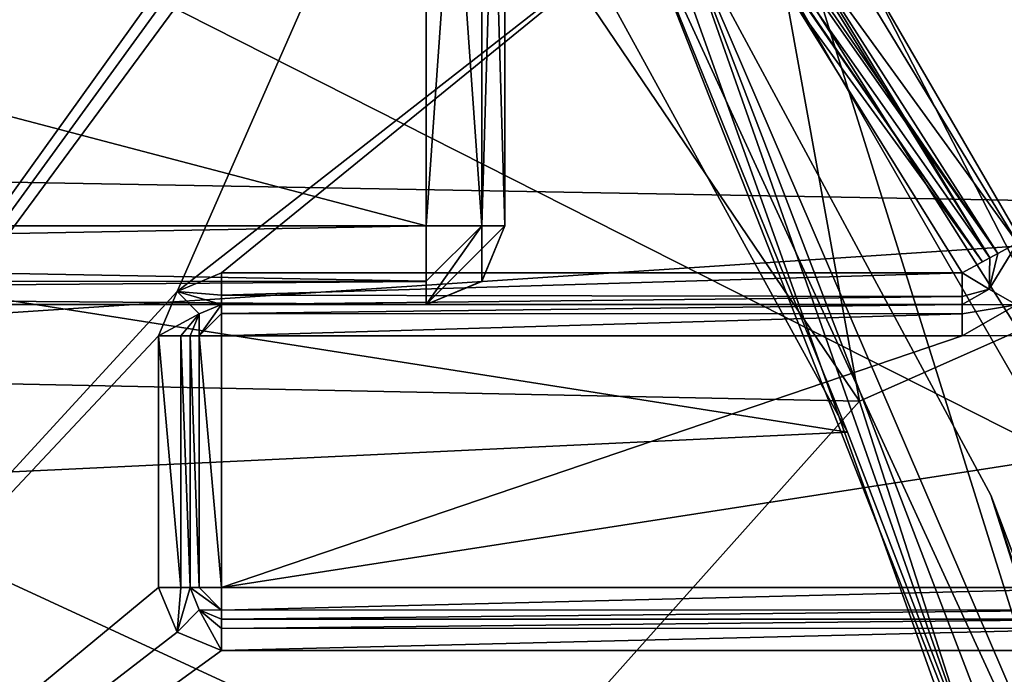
# Model space of a CAD drawing. Extents: x -200 to 200, y -832 to 754.
# Tile 533 of 656: x -96.54 to -93.41, y 665.57 to 667.66. Entities that reach past the tile are written whole.
import ezdxf

# ---------------------------------------------------------------- set-up
doc = ezdxf.new("R2010")
doc.units = 0
doc.header["$LTSCALE"] = 74.25
for name, color, linetype in [('1707', 7, 'CONTINUOUS'), ('1712', 7, 'CONTINUOUS'), ('1714', 7, 'CONTINUOUS'), ('1716', 7, 'CONTINUOUS'), ('3494', 7, 'CONTINUOUS'), ('3497', 7, 'CONTINUOUS'), ('3499', 7, 'CONTINUOUS'), ('3501', 7, 'CONTINUOUS'), ('3508', 7, 'CONTINUOUS'), ('3509', 7, 'CONTINUOUS'), ('3513', 7, 'CONTINUOUS'), ('3514', 7, 'CONTINUOUS'), ('3516', 7, 'CONTINUOUS'), ('3527', 7, 'CONTINUOUS'), ('3543', 7, 'CONTINUOUS'), ('3618', 7, 'CONTINUOUS'), ('3619', 7, 'CONTINUOUS'), ('3623', 7, 'CONTINUOUS'), ('3665', 7, 'CONTINUOUS'), ('3666', 7, 'CONTINUOUS'), ('3667', 7, 'CONTINUOUS'), ('3668', 7, 'CONTINUOUS'), ('3669', 7, 'CONTINUOUS'), ('3670', 7, 'CONTINUOUS'), ('3671', 7, 'CONTINUOUS'), ('3694', 7, 'CONTINUOUS'), ('3695', 7, 'CONTINUOUS'), ('3696', 7, 'CONTINUOUS'), ('3697', 7, 'CONTINUOUS'), ('3698', 7, 'CONTINUOUS'), ('3699', 7, 'CONTINUOUS'), ('3700', 7, 'CONTINUOUS'), ('4248', 7, 'CONTINUOUS'), ('4254', 7, 'CONTINUOUS'), ('4257', 7, 'CONTINUOUS'), ('4309', 7, 'CONTINUOUS'), ('4321', 7, 'CONTINUOUS'), ('4516', 7, 'CONTINUOUS'), ('4519', 7, 'CONTINUOUS'), ('4567', 7, 'CONTINUOUS'), ('4570', 7, 'CONTINUOUS'), ('4571', 7, 'CONTINUOUS'), ('4572', 7, 'CONTINUOUS'), ('4581', 7, 'CONTINUOUS'), ('4582', 7, 'CONTINUOUS'), ('4593', 7, 'CONTINUOUS'), ('4594', 7, 'CONTINUOUS'), ('4595', 7, 'CONTINUOUS'), ('4596', 7, 'CONTINUOUS'), ('4597', 7, 'CONTINUOUS'), ('833', 7, 'CONTINUOUS'), ('835', 7, 'CONTINUOUS'), ('845', 7, 'CONTINUOUS'), ('851', 7, 'CONTINUOUS')]:
    doc.layers.add(name, color=color, linetype=linetype)

msp = doc.modelspace()

# ---------------------------------------------------------------- linework, layer by layer
at = {"layer": '1707', "color": 7, "linetype": 'CONTINUOUS'}
for points in [[(-98.1988, 666.6168, 64.65), (-96.4, 663.5, 64.65), (-98.25, 666.5311, 64.75), (-98.1988, 666.6168, 64.65)], [(-98.25, 666.5311, 64.75), (-96.4, 663.5, 64.65), (-96.4707, 663.5, 64.6793), (-98.25, 666.5311, 64.75)], [(-96.5, 663.5, 64.75), (-98.25, 666.5311, 64.75), (-96.4707, 663.5, 64.6793), (-96.5, 663.5, 64.75)]]:
    msp.add_3dface(points, dxfattribs=at)
at = {"layer": '1712', "color": 7, "linetype": 'CONTINUOUS'}
for points in [[(-96.5824, 670.4442, 68.45), (-98.2505, 666.5312, 68.45), (-93.874, 666.4426, 68.45), (-96.5824, 670.4442, 68.45)], [(-98.2505, 666.5312, 68.45), (-96.5, 663.5, 68.45), (-93.874, 666.4426, 68.45), (-98.2505, 666.5312, 68.45)], [(-93.874, 666.4426, 68.45), (-96.5, 663.5, 68.45), (-92.6189, 662.529, 68.45), (-93.874, 666.4426, 68.45)]]:
    msp.add_3dface(points, dxfattribs=at)
at = {"layer": '1714', "color": 7, "linetype": 'CONTINUOUS'}
msp.add_3dface([(-91.636, 667.4333, 68.55), (-90.6724, 670.8539, 68.65), (-94.9236, 672.2437, 68.55), (-91.636, 667.4333, 68.55)], dxfattribs=at)
at = {"layer": '1716', "color": 7, "linetype": 'CONTINUOUS'}
for points in [[(-96.5824, 670.4442, 68.45), (-93.874, 666.4426, 68.45), (-94.9236, 672.2437, 68.55), (-96.5824, 670.4442, 68.45)], [(-93.874, 666.4426, 68.45), (-91.636, 667.4333, 68.55), (-94.9236, 672.2437, 68.55), (-93.874, 666.4426, 68.45)], [(-93.874, 666.4426, 68.45), (-92.6189, 662.529, 68.45), (-91.636, 667.4333, 68.55), (-93.874, 666.4426, 68.45)]]:
    msp.add_3dface(points, dxfattribs=at)
at = {"layer": '3494', "color": 7, "linetype": 'CONTINUOUS'}
for points in [[(-94.0268, 668.0252, 58.15), (-93.3722, 666.9462, 58.15), (-92.7065, 670.0031, 58.15), (-94.0268, 668.0252, 58.15)], [(-93.3754, 666.7484, 58.15), (-93.5475, 666.65, 58.15), (-90.7257, 666.6546, 58.15), (-93.3754, 666.7484, 58.15)], [(-95.9, 665.85, 58.15), (-93.0148, 665.85, 58.15), (-90.7257, 666.6546, 58.15), (-95.9, 665.85, 58.15)], [(-93.5475, 666.65, 58.15), (-95.9, 665.85, 58.15), (-90.7257, 666.6546, 58.15), (-93.5475, 666.65, 58.15)], [(-95.9, 666.65, 58.15), (-95.9, 665.85, 58.15), (-93.5475, 666.65, 58.15), (-95.9, 666.65, 58.15)]]:
    msp.add_3dface(points, dxfattribs=at)
at = {"layer": '3497', "color": 7, "linetype": 'CONTINUOUS'}
for points in [[(-95.0984, 669.15, 11.15), (-99.45, 663.0779, 11.15), (-95.0827, 669.094, 11.15), (-95.0984, 669.15, 11.15)], [(-99.45, 669.15, 11.15), (-99.45, 663.0779, 11.15), (-95.0984, 669.15, 11.15), (-99.45, 669.15, 11.15)], [(-95.0827, 669.094, 11.15), (-99.45, 663.0779, 11.15), (-95.0514, 669.0445, 11.15), (-95.0827, 669.094, 11.15)], [(-95.0514, 669.0445, 11.15), (-99.45, 663.0779, 11.15), (-96.0415, 666.7914, 11.15), (-95.0514, 669.0445, 11.15)], [(-94.3369, 668.1239, 11.15), (-95.0514, 669.0445, 11.15), (-96.0415, 666.7914, 11.15), (-94.3369, 668.1239, 11.15)], [(-95.9, 666.85, 11.15), (-94.3369, 668.1239, 11.15), (-96.0415, 666.7914, 11.15), (-95.9, 666.85, 11.15)], [(-93.5475, 666.85, 11.15), (-94.3369, 668.1239, 11.15), (-95.9, 666.85, 11.15), (-93.5475, 666.85, 11.15)], [(-96.0415, 666.7914, 11.15), (-99.45, 663.0779, 11.15), (-96.1, 666.65, 11.15), (-96.0415, 666.7914, 11.15)], [(-96.1, 666.65, 11.15), (-99.45, 663.0779, 11.15), (-96.1, 665.85, 11.15), (-96.1, 666.65, 11.15)], [(-96.1, 665.85, 11.15), (-99.45, 663.0779, 11.15), (-96.0415, 665.7086, 11.15), (-96.1, 665.85, 11.15)], [(-96.0415, 665.7086, 11.15), (-99.45, 663.0779, 11.15), (-95.9, 665.65, 11.15), (-96.0415, 665.7086, 11.15)], [(-91.6898, 661.6404, 11.15), (-93.0148, 665.65, 11.15), (-99.45, 663.0779, 11.15), (-91.6898, 661.6404, 11.15)], [(-99.45, 663.0779, 11.15), (-93.0148, 665.65, 11.15), (-95.9, 665.65, 11.15), (-99.45, 663.0779, 11.15)]]:
    msp.add_3dface(points, dxfattribs=at)
at = {"layer": '3499', "color": 7, "linetype": 'CONTINUOUS'}
for points in [[(-95.9, 665.75, 11.25), (-93.0148, 665.75, 58.05), (-95.9, 665.75, 58.05), (-95.9, 665.75, 11.25)], [(-93.0148, 665.75, 11.25), (-93.0148, 665.75, 58.05), (-95.9, 665.75, 11.25), (-93.0148, 665.75, 11.25)]]:
    msp.add_3dface(points, dxfattribs=at)
at = {"layer": '3501', "color": 7, "linetype": 'CONTINUOUS'}
for points in [[(-94.255, 668.1813, 11.25), (-93.4599, 666.8981, 11.25), (-94.1099, 667.9695, 58.05), (-94.255, 668.1813, 11.25)], [(-93.4599, 666.8981, 11.25), (-93.4599, 666.8981, 58.05), (-94.1099, 667.9695, 58.05), (-93.4599, 666.8981, 11.25)]]:
    msp.add_3dface(points, dxfattribs=at)
at = {"layer": '3508', "color": 7, "linetype": 'CONTINUOUS'}
for points in [[(-96, 665.85, 11.25), (-96, 665.85, 58.05), (-96, 666.65, 11.25), (-96, 665.85, 11.25)], [(-96, 666.65, 11.25), (-96, 665.85, 58.05), (-96, 666.65, 58.05), (-96, 666.65, 11.25)]]:
    msp.add_3dface(points, dxfattribs=at)
at = {"layer": '3509', "color": 7, "linetype": 'CONTINUOUS'}
for points in [[(-93.5475, 666.75, 11.25), (-95.9, 666.75, 58.05), (-93.5475, 666.75, 58.05), (-93.5475, 666.75, 11.25)], [(-95.9, 666.75, 11.25), (-95.9, 666.75, 58.05), (-93.5475, 666.75, 11.25), (-95.9, 666.75, 11.25)]]:
    msp.add_3dface(points, dxfattribs=at)
at = {"layer": '3513', "color": 7, "linetype": 'CONTINUOUS'}
for points in [[(-106.348, 665.7526, 2.7288), (-105.1213, 668.1075, 5.8196), (-93.912, 666.3442, 3.5946), (-106.348, 665.7526, 2.7288)], [(-93.912, 666.3442, 3.5946), (-105.1213, 668.1075, 5.8196), (-94.8786, 668.1075, 5.8196), (-93.912, 666.3442, 3.5946)], [(-93.0674, 664.1425, -0.0732), (-106.348, 665.7526, 2.7288), (-93.912, 666.3442, 3.5946), (-93.0674, 664.1425, -0.0732)], [(-106.9326, 664.1425, -0.0732), (-106.348, 665.7526, 2.7288), (-93.0674, 664.1425, -0.0732), (-106.9326, 664.1425, -0.0732)]]:
    msp.add_3dface(points, dxfattribs=at)
at = {"layer": '3514', "color": 7, "linetype": 'CONTINUOUS'}
for points in [[(-92.2564, 668.6565, 6.65), (-89.0969, 658.5614, 6.65), (-94.2916, 668.6565, 6.65), (-92.2564, 668.6565, 6.65)], [(-94.2916, 668.6565, 6.65), (-89.0969, 658.5614, 6.65), (-91.0793, 658.3875, 6.65), (-94.2916, 668.6565, 6.65)]]:
    msp.add_3dface(points, dxfattribs=at)
at = {"layer": '3516', "color": 7, "linetype": 'CONTINUOUS'}
for points in [[(-94.4571, 668.0009, 6.15), (-92.0401, 661.687, 6.15), (-93.4569, 666.1438, 3.8845), (-94.4571, 668.0009, 6.15)], [(-93.4569, 666.1438, 3.8845), (-92.0401, 661.687, 6.15), (-92.5895, 663.8423, 0.15), (-93.4569, 666.1438, 3.8845)]]:
    msp.add_3dface(points, dxfattribs=at)
at = {"layer": '3527', "color": 7, "linetype": 'CONTINUOUS'}
for points in [[(-94.2916, 668.6565, 6.65), (-91.0793, 658.3875, 6.65), (-94.6344, 668.3432, 6.3463), (-94.2916, 668.6565, 6.65)], [(-91.0793, 658.3875, 6.65), (-94.4571, 668.0009, 6.15), (-94.6344, 668.3432, 6.3463), (-91.0793, 658.3875, 6.65)], [(-91.0793, 658.3875, 6.65), (-92.0401, 661.687, 6.15), (-94.4571, 668.0009, 6.15), (-91.0793, 658.3875, 6.65)]]:
    msp.add_3dface(points, dxfattribs=at)
at = {"layer": '3543', "color": 7, "linetype": 'CONTINUOUS'}
for points in [[(-93.912, 666.3442, 3.5946), (-94.8786, 668.1075, 5.8196), (-94.627, 668.1166, 5.9528), (-93.912, 666.3442, 3.5946)], [(-93.0674, 664.1425, -0.0732), (-93.912, 666.3442, 3.5946), (-94.627, 668.1166, 5.9528), (-93.0674, 664.1425, -0.0732)], [(-92.7669, 664.0692, 0.0095), (-93.0674, 664.1425, -0.0732), (-94.627, 668.1166, 5.9528), (-92.7669, 664.0692, 0.0095)], [(-94.4571, 668.0009, 6.15), (-92.7669, 664.0692, 0.0095), (-94.627, 668.1166, 5.9528), (-94.4571, 668.0009, 6.15)], [(-94.4571, 668.0009, 6.15), (-93.4569, 666.1438, 3.8845), (-92.7669, 664.0692, 0.0095), (-94.4571, 668.0009, 6.15)], [(-93.4569, 666.1438, 3.8845), (-92.5895, 663.8423, 0.15), (-92.7669, 664.0692, 0.0095), (-93.4569, 666.1438, 3.8845)]]:
    msp.add_3dface(points, dxfattribs=at)
at = {"layer": '3618', "color": 7, "linetype": 'CONTINUOUS'}
for points in [[(-96, 665.85, 58.05), (-95.9707, 665.7793, 11.25), (-95.9707, 665.7793, 58.05), (-96, 665.85, 58.05)], [(-96, 665.85, 58.05), (-96, 665.85, 11.25), (-95.9707, 665.7793, 11.25), (-96, 665.85, 58.05)], [(-95.9, 665.75, 11.25), (-95.9, 665.75, 58.05), (-95.9707, 665.7793, 58.05), (-95.9, 665.75, 11.25)], [(-95.9707, 665.7793, 11.25), (-95.9, 665.75, 11.25), (-95.9707, 665.7793, 58.05), (-95.9707, 665.7793, 11.25)]]:
    msp.add_3dface(points, dxfattribs=at)
at = {"layer": '3619', "color": 7, "linetype": 'CONTINUOUS'}
for points in [[(-95.9, 666.75, 58.05), (-95.9, 666.75, 11.25), (-95.9707, 666.7207, 11.25), (-95.9, 666.75, 58.05)], [(-95.9, 666.75, 58.05), (-95.9707, 666.7207, 11.25), (-95.9707, 666.7207, 58.05), (-95.9, 666.75, 58.05)], [(-95.9707, 666.7207, 11.25), (-96, 666.65, 11.25), (-95.9707, 666.7207, 58.05), (-95.9707, 666.7207, 11.25)], [(-96, 666.65, 11.25), (-96, 666.65, 58.05), (-95.9707, 666.7207, 58.05), (-96, 666.65, 11.25)]]:
    msp.add_3dface(points, dxfattribs=at)
at = {"layer": '3623', "color": 7, "linetype": 'CONTINUOUS'}
for points in [[(-93.4599, 666.8981, 58.05), (-93.4615, 666.7991, 11.25), (-93.4615, 666.7991, 58.05), (-93.4599, 666.8981, 58.05)], [(-93.4599, 666.8981, 58.05), (-93.4599, 666.8981, 11.25), (-93.4615, 666.7991, 11.25), (-93.4599, 666.8981, 58.05)], [(-93.5475, 666.75, 11.25), (-93.5475, 666.75, 58.05), (-93.4615, 666.7991, 58.05), (-93.5475, 666.75, 11.25)], [(-93.4615, 666.7991, 11.25), (-93.5475, 666.75, 11.25), (-93.4615, 666.7991, 58.05), (-93.4615, 666.7991, 11.25)]]:
    msp.add_3dface(points, dxfattribs=at)
at = {"layer": '3665', "color": 7, "linetype": 'CONTINUOUS'}
for points in [[(-93.0148, 665.75, 11.25), (-95.9, 665.75, 11.25), (-95.9, 665.7207, 11.1793), (-93.0148, 665.75, 11.25)], [(-93.0148, 665.7211, 11.1796), (-93.0148, 665.75, 11.25), (-95.9, 665.7207, 11.1793), (-93.0148, 665.7211, 11.1796)], [(-95.9, 665.65, 11.15), (-93.0148, 665.65, 11.15), (-93.0148, 665.7211, 11.1796), (-95.9, 665.65, 11.15)], [(-95.9, 665.65, 11.15), (-93.0148, 665.7211, 11.1796), (-95.9, 665.7207, 11.1793), (-95.9, 665.65, 11.15)]]:
    msp.add_3dface(points, dxfattribs=at)
at = {"layer": '3666', "color": 7, "linetype": 'CONTINUOUS'}
for points in [[(-96.1, 665.85, 11.15), (-96.0415, 665.7086, 11.15), (-96.0293, 665.85, 11.1793), (-96.1, 665.85, 11.15)], [(-96.0415, 665.7086, 11.15), (-96, 665.85, 11.25), (-96.0293, 665.85, 11.1793), (-96.0415, 665.7086, 11.15)], [(-96, 665.85, 11.25), (-96.0415, 665.7086, 11.15), (-95.9707, 665.7793, 11.25), (-96, 665.85, 11.25)], [(-96.0415, 665.7086, 11.15), (-95.9, 665.65, 11.15), (-95.9707, 665.7793, 11.25), (-96.0415, 665.7086, 11.15)], [(-95.9707, 665.7793, 11.25), (-95.9, 665.65, 11.15), (-95.9, 665.7207, 11.1793), (-95.9707, 665.7793, 11.25)], [(-95.9, 665.75, 11.25), (-95.9707, 665.7793, 11.25), (-95.9, 665.7207, 11.1793), (-95.9, 665.75, 11.25)]]:
    msp.add_3dface(points, dxfattribs=at)
at = {"layer": '3667', "color": 7, "linetype": 'CONTINUOUS'}
for points in [[(-96.1, 666.65, 11.15), (-96.1, 665.85, 11.15), (-96.0293, 665.85, 11.1793), (-96.1, 666.65, 11.15)], [(-96.1, 666.65, 11.15), (-96.0293, 665.85, 11.1793), (-96.0293, 666.65, 11.1793), (-96.1, 666.65, 11.15)], [(-96.0293, 665.85, 11.1793), (-96, 665.85, 11.25), (-96.0293, 666.65, 11.1793), (-96.0293, 665.85, 11.1793)], [(-96, 665.85, 11.25), (-96, 666.65, 11.25), (-96.0293, 666.65, 11.1793), (-96, 665.85, 11.25)]]:
    msp.add_3dface(points, dxfattribs=at)
at = {"layer": '3668', "color": 7, "linetype": 'CONTINUOUS'}
for points in [[(-95.9, 666.85, 11.15), (-96.0415, 666.7914, 11.15), (-95.9, 666.7793, 11.1793), (-95.9, 666.85, 11.15)], [(-96.0415, 666.7914, 11.15), (-96.1, 666.65, 11.15), (-95.9707, 666.7207, 11.25), (-96.0415, 666.7914, 11.15)], [(-96.0415, 666.7914, 11.15), (-95.9, 666.75, 11.25), (-95.9, 666.7793, 11.1793), (-96.0415, 666.7914, 11.15)], [(-95.9, 666.75, 11.25), (-96.0415, 666.7914, 11.15), (-95.9707, 666.7207, 11.25), (-95.9, 666.75, 11.25)], [(-95.9707, 666.7207, 11.25), (-96.1, 666.65, 11.15), (-96.0293, 666.65, 11.1793), (-95.9707, 666.7207, 11.25)], [(-96, 666.65, 11.25), (-95.9707, 666.7207, 11.25), (-96.0293, 666.65, 11.1793), (-96, 666.65, 11.25)]]:
    msp.add_3dface(points, dxfattribs=at)
at = {"layer": '3669', "color": 7, "linetype": 'CONTINUOUS'}
for points in [[(-93.5475, 666.85, 11.15), (-95.9, 666.85, 11.15), (-95.9, 666.7793, 11.1793), (-93.5475, 666.85, 11.15)], [(-93.5475, 666.85, 11.15), (-95.9, 666.7793, 11.1793), (-93.5475, 666.7757, 11.1831), (-93.5475, 666.85, 11.15)], [(-95.9, 666.7793, 11.1793), (-95.9, 666.75, 11.25), (-93.5475, 666.7757, 11.1831), (-95.9, 666.7793, 11.1793)], [(-95.9, 666.75, 11.25), (-93.5475, 666.75, 11.25), (-93.5475, 666.7757, 11.1831), (-95.9, 666.75, 11.25)]]:
    msp.add_3dface(points, dxfattribs=at)
at = {"layer": '3670', "color": 7, "linetype": 'CONTINUOUS'}
for points in [[(-93.4599, 666.8981, 11.25), (-93.5475, 666.85, 11.15), (-93.4615, 666.7991, 11.25), (-93.4599, 666.8981, 11.25)], [(-93.5475, 666.85, 11.15), (-93.4599, 666.8981, 11.25), (-93.4831, 666.8854, 11.1822), (-93.5475, 666.85, 11.15)], [(-93.4615, 666.7991, 11.25), (-93.5475, 666.85, 11.15), (-93.5475, 666.7757, 11.1831), (-93.4615, 666.7991, 11.25)], [(-93.5475, 666.75, 11.25), (-93.4615, 666.7991, 11.25), (-93.5475, 666.7757, 11.1831), (-93.5475, 666.75, 11.25)]]:
    msp.add_3dface(points, dxfattribs=at)
at = {"layer": '3671', "color": 7, "linetype": 'CONTINUOUS'}
for points in [[(-95.0514, 669.0445, 11.15), (-93.4831, 666.8854, 11.1822), (-94.9979, 669.0907, 11.1793), (-95.0514, 669.0445, 11.15)], [(-93.4831, 666.8854, 11.1822), (-93.4599, 666.8981, 11.25), (-94.9979, 669.0907, 11.1793), (-93.4831, 666.8854, 11.1822)], [(-93.4599, 666.8981, 11.25), (-94.255, 668.1813, 11.25), (-94.9979, 669.0907, 11.1793), (-93.4599, 666.8981, 11.25)], [(-95.0514, 669.0445, 11.15), (-94.3369, 668.1239, 11.15), (-93.4831, 666.8854, 11.1822), (-95.0514, 669.0445, 11.15)], [(-94.3369, 668.1239, 11.15), (-93.5475, 666.85, 11.15), (-93.4831, 666.8854, 11.1822), (-94.3369, 668.1239, 11.15)]]:
    msp.add_3dface(points, dxfattribs=at)
at = {"layer": '3694', "color": 7, "linetype": 'CONTINUOUS'}
for points in [[(-93.0148, 665.85, 58.15), (-95.9, 665.85, 58.15), (-95.9, 665.7785, 58.1199), (-93.0148, 665.85, 58.15)], [(-93.0148, 665.85, 58.15), (-95.9, 665.7785, 58.1199), (-93.0148, 665.7793, 58.1207), (-93.0148, 665.85, 58.15)], [(-95.9, 665.75, 58.05), (-93.0148, 665.75, 58.05), (-93.0148, 665.7793, 58.1207), (-95.9, 665.75, 58.05)], [(-95.9, 665.7785, 58.1199), (-95.9, 665.75, 58.05), (-93.0148, 665.7793, 58.1207), (-95.9, 665.7785, 58.1199)]]:
    msp.add_3dface(points, dxfattribs=at)
at = {"layer": '3695', "color": 7, "linetype": 'CONTINUOUS'}
for points in [[(-95.9714, 665.85, 58.12), (-96, 665.85, 58.05), (-95.9, 665.7785, 58.1199), (-95.9714, 665.85, 58.12)], [(-96, 665.85, 58.05), (-95.9707, 665.7793, 58.05), (-95.9, 665.7785, 58.1199), (-96, 665.85, 58.05)], [(-95.9, 665.85, 58.15), (-95.9714, 665.85, 58.12), (-95.9, 665.7785, 58.1199), (-95.9, 665.85, 58.15)], [(-95.9707, 665.7793, 58.05), (-95.9, 665.75, 58.05), (-95.9, 665.7785, 58.1199), (-95.9707, 665.7793, 58.05)]]:
    msp.add_3dface(points, dxfattribs=at)
at = {"layer": '3696', "color": 7, "linetype": 'CONTINUOUS'}
for points in [[(-95.9715, 666.65, 58.1199), (-96, 666.65, 58.05), (-95.9714, 665.85, 58.12), (-95.9715, 666.65, 58.1199)], [(-96, 666.65, 58.05), (-96, 665.85, 58.05), (-95.9714, 665.85, 58.12), (-96, 666.65, 58.05)], [(-95.9, 665.85, 58.15), (-95.9, 666.65, 58.15), (-95.9715, 666.65, 58.1199), (-95.9, 665.85, 58.15)], [(-95.9, 665.85, 58.15), (-95.9715, 666.65, 58.1199), (-95.9714, 665.85, 58.12), (-95.9, 665.85, 58.15)]]:
    msp.add_3dface(points, dxfattribs=at)
at = {"layer": '3697', "color": 7, "linetype": 'CONTINUOUS'}
for points in [[(-95.9, 666.7214, 58.12), (-95.9, 666.75, 58.05), (-95.9715, 666.65, 58.1199), (-95.9, 666.7214, 58.12)], [(-95.9, 666.75, 58.05), (-95.9707, 666.7207, 58.05), (-95.9715, 666.65, 58.1199), (-95.9, 666.75, 58.05)], [(-95.9707, 666.7207, 58.05), (-96, 666.65, 58.05), (-95.9715, 666.65, 58.1199), (-95.9707, 666.7207, 58.05)], [(-95.9, 666.65, 58.15), (-95.9, 666.7214, 58.12), (-95.9715, 666.65, 58.1199), (-95.9, 666.65, 58.15)]]:
    msp.add_3dface(points, dxfattribs=at)
at = {"layer": '3698', "color": 7, "linetype": 'CONTINUOUS'}
for points in [[(-93.5475, 666.75, 58.05), (-95.9, 666.75, 58.05), (-95.9, 666.7214, 58.12), (-93.5475, 666.75, 58.05)], [(-93.5475, 666.7207, 58.1207), (-93.5475, 666.75, 58.05), (-95.9, 666.7214, 58.12), (-93.5475, 666.7207, 58.1207)], [(-95.9, 666.65, 58.15), (-93.5475, 666.7207, 58.1207), (-95.9, 666.7214, 58.12), (-95.9, 666.65, 58.15)], [(-95.9, 666.65, 58.15), (-93.5475, 666.65, 58.15), (-93.5475, 666.7207, 58.1207), (-95.9, 666.65, 58.15)]]:
    msp.add_3dface(points, dxfattribs=at)
at = {"layer": '3699', "color": 7, "linetype": 'CONTINUOUS'}
for points in [[(-93.4615, 666.7991, 58.05), (-93.3722, 666.9462, 58.15), (-93.4342, 666.9122, 58.1207), (-93.4615, 666.7991, 58.05)], [(-93.3754, 666.7484, 58.15), (-93.3722, 666.9462, 58.15), (-93.4615, 666.7991, 58.05), (-93.3754, 666.7484, 58.15)], [(-93.4599, 666.8981, 58.05), (-93.4615, 666.7991, 58.05), (-93.4342, 666.9122, 58.1207), (-93.4599, 666.8981, 58.05)], [(-93.5475, 666.75, 58.05), (-93.3754, 666.7484, 58.15), (-93.4615, 666.7991, 58.05), (-93.5475, 666.75, 58.05)], [(-93.3754, 666.7484, 58.15), (-93.5475, 666.75, 58.05), (-93.5475, 666.7207, 58.1207), (-93.3754, 666.7484, 58.15)], [(-93.5475, 666.65, 58.15), (-93.3754, 666.7484, 58.15), (-93.5475, 666.7207, 58.1207), (-93.5475, 666.65, 58.15)]]:
    msp.add_3dface(points, dxfattribs=at)
at = {"layer": '3700', "color": 7, "linetype": 'CONTINUOUS'}
for points in [[(-94.9537, 669.1289, 58.1205), (-94.9757, 669.1099, 58.05), (-93.4342, 666.9122, 58.1207), (-94.9537, 669.1289, 58.1205)], [(-94.9757, 669.1099, 58.05), (-94.1099, 667.9695, 58.05), (-93.4342, 666.9122, 58.1207), (-94.9757, 669.1099, 58.05)], [(-93.3722, 666.9462, 58.15), (-94.9537, 669.1289, 58.1205), (-93.4342, 666.9122, 58.1207), (-93.3722, 666.9462, 58.15)], [(-93.3722, 666.9462, 58.15), (-94.0268, 668.0252, 58.15), (-94.9537, 669.1289, 58.1205), (-93.3722, 666.9462, 58.15)], [(-94.1099, 667.9695, 58.05), (-93.4599, 666.8981, 58.05), (-93.4342, 666.9122, 58.1207), (-94.1099, 667.9695, 58.05)]]:
    msp.add_3dface(points, dxfattribs=at)
at = {"layer": '4248', "color": 7, "linetype": 'CONTINUOUS'}
for points in [[(-90.4942, 667.7523, -13.35), (-88.6178, 662.9918, -13.35), (-109.5346, 667.6995, -13.35), (-90.4942, 667.7523, -13.35)], [(-109.5346, 667.6995, -13.35), (-88.6178, 662.9918, -13.35), (-111.236, 663.5143, -13.35), (-109.5346, 667.6995, -13.35)]]:
    msp.add_3dface(points, dxfattribs=at)
at = {"layer": '4254', "color": 7, "linetype": 'CONTINUOUS'}
for points in [[(-91.4723, 663.2057, -7.85), (-94.5371, 668.5187, -7.85), (-108.6205, 662.9248, -7.85), (-91.4723, 663.2057, -7.85)], [(-94.5371, 668.5187, -7.85), (-105.4635, 668.5187, -7.85), (-108.6205, 662.9248, -7.85), (-94.5371, 668.5187, -7.85)]]:
    msp.add_3dface(points, dxfattribs=at)
at = {"layer": '4257', "color": 7, "linetype": 'CONTINUOUS'}
msp.add_3dface([(-93.2012, 667.6992, -4.6788), (-94.3855, 668.7215, -7.6218), (-91.2436, 663.304, -7.6218), (-93.2012, 667.6992, -4.6788)], dxfattribs=at)
at = {"layer": '4309', "color": 7, "linetype": 'CONTINUOUS'}
for points in [[(-94.4445, 668.9311, -6.4442), (-91.818, 666.2488, -0.9494), (-94.4429, 669.0469, -6.3507), (-94.4445, 668.9311, -6.4442)], [(-91.818, 666.2488, -0.9494), (-91.6949, 666.3237, -0.9589), (-94.4429, 669.0469, -6.3507), (-91.818, 666.2488, -0.9494)], [(-91.6949, 666.3237, -0.9589), (-93.0806, 667.9158, -4.6143), (-94.4429, 669.0469, -6.3507), (-91.6949, 666.3237, -0.9589)], [(-94.4445, 668.9311, -6.4442), (-93.2012, 667.6992, -4.6788), (-91.818, 666.2488, -0.9494), (-94.4445, 668.9311, -6.4442)]]:
    msp.add_3dface(points, dxfattribs=at)
at = {"layer": '4321', "color": 7, "linetype": 'CONTINUOUS'}
for points in [[(-91.2436, 663.304, -7.6218), (-94.3855, 668.7215, -7.6218), (-94.5371, 668.5187, -7.85), (-91.2436, 663.304, -7.6218)], [(-91.2436, 663.304, -7.6218), (-94.5371, 668.5187, -7.85), (-91.4723, 663.2057, -7.85), (-91.2436, 663.304, -7.6218)]]:
    msp.add_3dface(points, dxfattribs=at)
at = {"layer": '4516', "color": 7, "linetype": 'CONTINUOUS'}
for points in [[(-88.9274, 664.4286, -14.5632), (-100, 674.5905, -14.4123), (-90.9461, 668.7404, -14.5324), (-88.9274, 664.4286, -14.5632)], [(-100, 662.4898, -17.4641), (-100, 674.5905, -14.4123), (-88.9274, 664.4286, -14.5632), (-100, 662.4898, -17.4641)]]:
    msp.add_3dface(points, dxfattribs=at)
at = {"layer": '4519', "color": 7, "linetype": 'CONTINUOUS'}
for points in [[(-93.1011, 670.034, -13.8427), (-100, 669.6927, -14.9953), (-90.0427, 664.65, -13.938), (-93.1011, 670.034, -13.8427)], [(-100, 669.6927, -14.9953), (-100, 656.25, -16.85), (-90.0427, 664.65, -13.938), (-100, 669.6927, -14.9953)]]:
    msp.add_3dface(points, dxfattribs=at)
at = {"layer": '4567', "color": 7, "linetype": 'CONTINUOUS'}
for points in [[(-100, 666.75, 46.15), (-104.75, 666.75, 43.9), (-95.25, 666.75, 43.9), (-100, 666.75, 46.15)], [(-104.75, 666.75, 53.4), (-100, 666.75, 51.15), (-95.25, 666.75, 53.4), (-104.75, 666.75, 53.4)], [(-97.5, 666.75, 48.65), (-100, 666.75, 46.15), (-95.25, 666.75, 43.9), (-97.5, 666.75, 48.65)], [(-100, 666.75, 51.15), (-97.5, 666.75, 48.65), (-95.25, 666.75, 53.4), (-100, 666.75, 51.15)], [(-95.25, 666.75, 53.4), (-97.5, 666.75, 48.65), (-95.25, 666.75, 43.9), (-95.25, 666.75, 53.4)]]:
    msp.add_3dface(points, dxfattribs=at)
at = {"layer": '4570', "color": 7, "linetype": 'CONTINUOUS'}
for points in [[(-95.25, 669.5, 53.65), (-104.75, 669.5, 53.65), (-95.25, 667, 53.65), (-95.25, 669.5, 53.65)], [(-95.25, 667, 53.65), (-104.75, 669.5, 53.65), (-104.75, 667, 53.65), (-95.25, 667, 53.65)]]:
    msp.add_3dface(points, dxfattribs=at)
at = {"layer": '4571', "color": 7, "linetype": 'CONTINUOUS'}
for points in [[(-95, 669.5, 43.9), (-95, 669.5, 53.4), (-95, 667, 43.9), (-95, 669.5, 43.9)], [(-95, 667, 43.9), (-95, 669.5, 53.4), (-95, 667, 53.4), (-95, 667, 43.9)]]:
    msp.add_3dface(points, dxfattribs=at)
at = {"layer": '4572', "color": 7, "linetype": 'CONTINUOUS'}
for points in [[(-104.75, 669.5, 43.65), (-95.25, 669.5, 43.65), (-104.75, 667, 43.65), (-104.75, 669.5, 43.65)], [(-104.75, 667, 43.65), (-95.25, 669.5, 43.65), (-95.25, 667, 43.65), (-104.75, 667, 43.65)]]:
    msp.add_3dface(points, dxfattribs=at)
at = {"layer": '4581', "color": 7, "linetype": 'CONTINUOUS'}
for points in [[(-95.25, 669.5, 53.65), (-95.25, 667, 53.65), (-95.0732, 667, 53.5768), (-95.25, 669.5, 53.65)], [(-95.0732, 669.5, 53.5768), (-95.25, 669.5, 53.65), (-95.0732, 667, 53.5768), (-95.0732, 669.5, 53.5768)], [(-95, 667, 53.4), (-95, 669.5, 53.4), (-95.0732, 669.5, 53.5768), (-95, 667, 53.4)], [(-95, 667, 53.4), (-95.0732, 669.5, 53.5768), (-95.0732, 667, 53.5768), (-95, 667, 53.4)]]:
    msp.add_3dface(points, dxfattribs=at)
at = {"layer": '4582', "color": 7, "linetype": 'CONTINUOUS'}
for points in [[(-95.25, 667, 43.65), (-95.25, 669.5, 43.65), (-95.0732, 669.5, 43.7232), (-95.25, 667, 43.65)], [(-95.25, 667, 43.65), (-95.0732, 669.5, 43.7232), (-95.0732, 667, 43.7232), (-95.25, 667, 43.65)], [(-95, 669.5, 43.9), (-95, 667, 43.9), (-95.0732, 667, 43.7232), (-95, 669.5, 43.9)], [(-95.0732, 669.5, 43.7232), (-95, 669.5, 43.9), (-95.0732, 667, 43.7232), (-95.0732, 669.5, 43.7232)]]:
    msp.add_3dface(points, dxfattribs=at)
at = {"layer": '4593', "color": 7, "linetype": 'CONTINUOUS'}
for points in [[(-95.25, 667, 53.65), (-104.75, 667, 53.65), (-104.75, 666.8236, 53.5772), (-95.25, 667, 53.65)], [(-95.25, 666.8235, 53.577), (-95.25, 667, 53.65), (-104.75, 666.8236, 53.5772), (-95.25, 666.8235, 53.577)], [(-104.75, 666.75, 53.4), (-95.25, 666.8235, 53.577), (-104.75, 666.8236, 53.5772), (-104.75, 666.75, 53.4)], [(-104.75, 666.75, 53.4), (-95.25, 666.75, 53.4), (-95.25, 666.8235, 53.577), (-104.75, 666.75, 53.4)]]:
    msp.add_3dface(points, dxfattribs=at)
at = {"layer": '4594', "color": 7, "linetype": 'CONTINUOUS'}
for points in [[(-95.0732, 667, 53.5768), (-95.25, 666.75, 53.4), (-95.0728, 666.8236, 53.4), (-95.0732, 667, 53.5768)], [(-95.25, 666.75, 53.4), (-95.25, 667, 53.65), (-95.25, 666.8235, 53.577), (-95.25, 666.75, 53.4)], [(-95.25, 667, 53.65), (-95.25, 666.75, 53.4), (-95.0732, 667, 53.5768), (-95.25, 667, 53.65)], [(-95, 667, 53.4), (-95.0732, 667, 53.5768), (-95.0728, 666.8236, 53.4), (-95, 667, 53.4)]]:
    msp.add_3dface(points, dxfattribs=at)
at = {"layer": '4595', "color": 7, "linetype": 'CONTINUOUS'}
for points in [[(-95.073, 666.8235, 43.9), (-95, 667, 43.9), (-95.0728, 666.8236, 53.4), (-95.073, 666.8235, 43.9)], [(-95, 667, 43.9), (-95, 667, 53.4), (-95.0728, 666.8236, 53.4), (-95, 667, 43.9)], [(-95.25, 666.75, 53.4), (-95.073, 666.8235, 43.9), (-95.0728, 666.8236, 53.4), (-95.25, 666.75, 53.4)], [(-95.25, 666.75, 53.4), (-95.25, 666.75, 43.9), (-95.073, 666.8235, 43.9), (-95.25, 666.75, 53.4)]]:
    msp.add_3dface(points, dxfattribs=at)
at = {"layer": '4596', "color": 7, "linetype": 'CONTINUOUS'}
for points in [[(-95.0732, 667, 43.7232), (-95.25, 666.75, 43.9), (-95.25, 666.8236, 43.7228), (-95.0732, 667, 43.7232)], [(-95.25, 666.75, 43.9), (-95, 667, 43.9), (-95.073, 666.8235, 43.9), (-95.25, 666.75, 43.9)], [(-95, 667, 43.9), (-95.25, 666.75, 43.9), (-95.0732, 667, 43.7232), (-95, 667, 43.9)], [(-95.25, 667, 43.65), (-95.0732, 667, 43.7232), (-95.25, 666.8236, 43.7228), (-95.25, 667, 43.65)]]:
    msp.add_3dface(points, dxfattribs=at)
at = {"layer": '4597', "color": 7, "linetype": 'CONTINUOUS'}
for points in [[(-104.75, 666.8235, 43.723), (-104.75, 667, 43.65), (-95.25, 666.8236, 43.7228), (-104.75, 666.8235, 43.723)], [(-104.75, 667, 43.65), (-95.25, 667, 43.65), (-95.25, 666.8236, 43.7228), (-104.75, 667, 43.65)], [(-95.25, 666.75, 43.9), (-104.75, 666.8235, 43.723), (-95.25, 666.8236, 43.7228), (-95.25, 666.75, 43.9)], [(-95.25, 666.75, 43.9), (-104.75, 666.75, 43.9), (-104.75, 666.8235, 43.723), (-95.25, 666.75, 43.9)]]:
    msp.add_3dface(points, dxfattribs=at)
at = {"layer": '833', "color": 7, "linetype": 'CONTINUOUS'}
for points in [[(-108.2051, 667.3483, 64.65), (-105.9976, 670.529, 64.65), (-93.7956, 670.2988, 64.65), (-108.2051, 667.3483, 64.65)], [(-91.6408, 667.0494, 64.65), (-108.2051, 667.3483, 64.65), (-93.7956, 670.2988, 64.65), (-91.6408, 667.0494, 64.65)], [(-108.2051, 667.3483, 64.65), (-91.6408, 667.0494, 64.65), (-98.1988, 666.6168, 64.65), (-108.2051, 667.3483, 64.65)], [(-91.6408, 667.0494, 64.65), (-90.0814, 662.8655, 64.65), (-98.1988, 666.6168, 64.65), (-91.6408, 667.0494, 64.65)], [(-98.1988, 666.6168, 64.65), (-90.0814, 662.8655, 64.65), (-96.4, 663.5, 64.65), (-98.1988, 666.6168, 64.65)]]:
    msp.add_3dface(points, dxfattribs=at)
at = {"layer": '835', "color": 7, "linetype": 'CONTINUOUS'}
msp.add_3dface([(-93.9267, 671.8731, 63.65), (-90.8488, 667.6972, 15.75), (-90.1237, 666.1371, 63.65), (-93.9267, 671.8731, 63.65)], dxfattribs=at)
at = {"layer": '845', "color": 7, "linetype": 'CONTINUOUS'}
for points in [[(-96.5, 663.5, 64.75), (-96.5, 663.5, 68.45), (-98.2505, 666.5312, 68.45), (-96.5, 663.5, 64.75)], [(-98.25, 666.5311, 64.75), (-96.5, 663.5, 64.75), (-98.2505, 666.5312, 68.45), (-98.25, 666.5311, 64.75)]]:
    msp.add_3dface(points, dxfattribs=at)
at = {"layer": '851', "color": 7, "linetype": 'CONTINUOUS'}
for points in [[(-93.7956, 670.2988, 64.65), (-93.9267, 671.8731, 63.65), (-90.1237, 666.1371, 63.65), (-93.7956, 670.2988, 64.65)], [(-91.6408, 667.0494, 64.65), (-93.7956, 670.2988, 64.65), (-90.1237, 666.1371, 63.65), (-91.6408, 667.0494, 64.65)]]:
    msp.add_3dface(points, dxfattribs=at)

doc.saveas('drawing.dxf')
